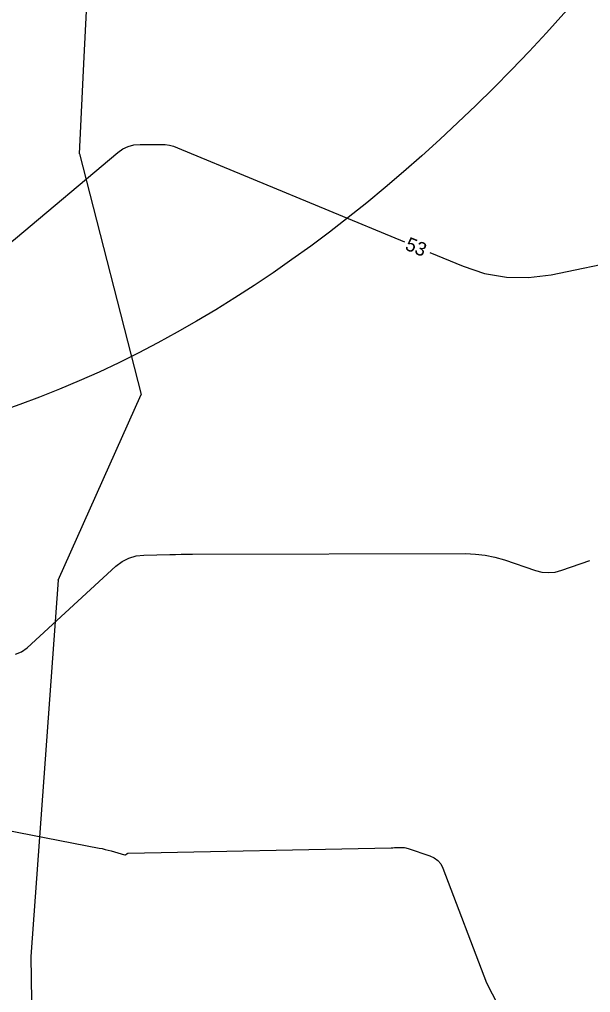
# Model space of a CAD drawing. Extents: x 2384780 to 2405861, y 547869 to 573706.
# Drawn here: x 2395784.3 to 2395867.3, y 554820.6 to 554962 of the extents above; entities that cross this region are included whole.
import ezdxf

# ---------------------------------------------------------------- set-up
doc = ezdxf.new("R2010")
doc.units = 0
for name, color, linetype in [('Old_Level_60', 7, 'Continuous'), ('Old_Level_63', 7, 'Continuous'), ('Prop Buffer Zone 2', 7, 'Continuous')]:
    doc.layers.add(name, color=color, linetype=linetype)

msp = doc.modelspace()

# ---------------------------------------------------------------- linework, layer by layer
at = {"layer": 'Old_Level_60'}
for points in [[(2395760.1625, 554937.9275), (2395760.66175, 554937.1775), (2395769.993, 554922.82975), (2395771.10225, 554921.565), (2395772.3025, 554921.0415), (2395773.5935, 554921.25925), (2395774.97575, 554922.2185), (2395779.63925, 554926.5625), (2395780.64425, 554927.48675), (2395781.661, 554928.39825), (2395782.689, 554929.29675), (2395783.7285, 554930.182), (2395798.60475, 554942.69025), (2395799.333, 554943.2065), (2395800.115, 554943.57575), (2395800.95075, 554943.798), (2395801.84025, 554943.8735), (2395804.8335, 554943.88), (2395805.46875, 554943.8505), (2395806.09175, 554943.759), (2395806.70225, 554943.60575), (2395807.30075, 554943.3905), (2395840.2565, 554929.6905)], [(2395843.95025, 554928.15525), (2395848.76425, 554926.154), (2395851.88925, 554925.1105), (2395855.0615, 554924.5595), (2395858.2805, 554924.50025), (2395861.5465, 554924.93325), (2395872.29225, 554927.15175), (2395874.596, 554927.51275), (2395876.90125, 554927.6455), (2395879.2085, 554927.5495), (2395881.5175, 554927.22525), (2395902.465, 554923.248), (2395906.24025, 554922.5975), (2395910.031, 554922.07625), (2395913.8375, 554921.6845), (2395917.6595, 554921.42225), (2395930.16975, 554920.7765), (2395932.851, 554920.65825), (2395935.533, 554920.58025), (2395938.216, 554920.5425), (2395940.89975, 554920.545), (2395942.506, 554920.5585)], [(2395783.74275, 554869.76975), (2395784.62675, 554870.11025), (2395785.451, 554870.71), (2395798.34075, 554882.551), (2395799.236, 554883.24275), (2395800.2075, 554883.744), (2395801.256, 554884.0545), (2395802.381, 554884.17425), (2395806.18075, 554884.2545), (2395806.995, 554884.26975), (2395807.8095, 554884.28125), (2395808.62375, 554884.28875), (2395809.43825, 554884.2925), (2395849.13675, 554884.37925), (2395850.5775, 554884.32425), (2395851.99925, 554884.15225), (2395853.40225, 554883.86375), (2395854.786, 554883.4585), (2395859.27525, 554881.944), (2395860.23675, 554881.70175), (2395861.19775, 554881.624), (2395862.15775, 554881.7105), (2395863.11725, 554881.9615), (2395867.1735, 554883.37125)], [(2395774.26575, 554845.7925), (2395795.88825, 554841.58875), (2395796.33475, 554841.49625), (2395796.77875, 554841.39275), (2395797.22, 554841.27875), (2395797.6585, 554841.15375), (2395799.58125, 554840.5805), (2395799.6385, 554840.57025), (2395799.69225, 554840.575), (2395799.74275, 554840.5945), (2395799.78975, 554840.6285), (2395799.9375, 554840.7645), (2395799.97075, 554840.79), (2395800.00675, 554840.80875), (2395800.0455, 554840.82025), (2395800.087, 554840.8245), (2395838.31475, 554841.6315), (2395838.56075, 554841.63625), (2395838.80675, 554841.6395), (2395839.0525, 554841.64175), (2395839.2985, 554841.643), (2395840.102, 554841.64475), (2395840.273, 554841.63825), (2395840.44175, 554841.61775), (2395840.60825, 554841.5835), (2395840.7725, 554841.5355), (2395843.95875, 554840.46075), (2395844.588, 554840.175), (2395845.1105, 554839.77825), (2395845.52625, 554839.271), (2395845.83525, 554838.65275), (2395852.1675, 554821.96425), (2395853.817, 554818.79425)]]:
    msp.add_lwpolyline(points, dxfattribs=at)
at = {"layer": 'Old_Level_63'}
msp.add_ellipse((2395755.96079, 555348.13292), major_axis=(22.11149, 449.92249), ratio=0.519951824, dxfattribs=at)
at = {"layer": 'Prop Buffer Zone 2'}
for points in [[(2395793.02575, 554942.513), (2395793.738, 554956.60925), (2395797.72025, 555035.41975)], [(2395793.02575, 554942.513), (2395801.97675, 554907.518)], [(2395789.9305, 554880.51325), (2395801.97675, 554907.518)], [(2395789.9305, 554880.51325), (2395785.97075, 554825.79225)], [(2395785.97075, 554825.79225), (2395790.75825, 554507.948)]]:
    msp.add_lwpolyline(points, dxfattribs=at)

# ---------------------------------------------------------------- texts
at = {"layer": 'Old_Level_60'}
msp.add_text('53', height=2, rotation=337.4270861, dxfattribs=at).set_placement((2395840.2, 554928.631))

doc.saveas('drawing.dxf')
